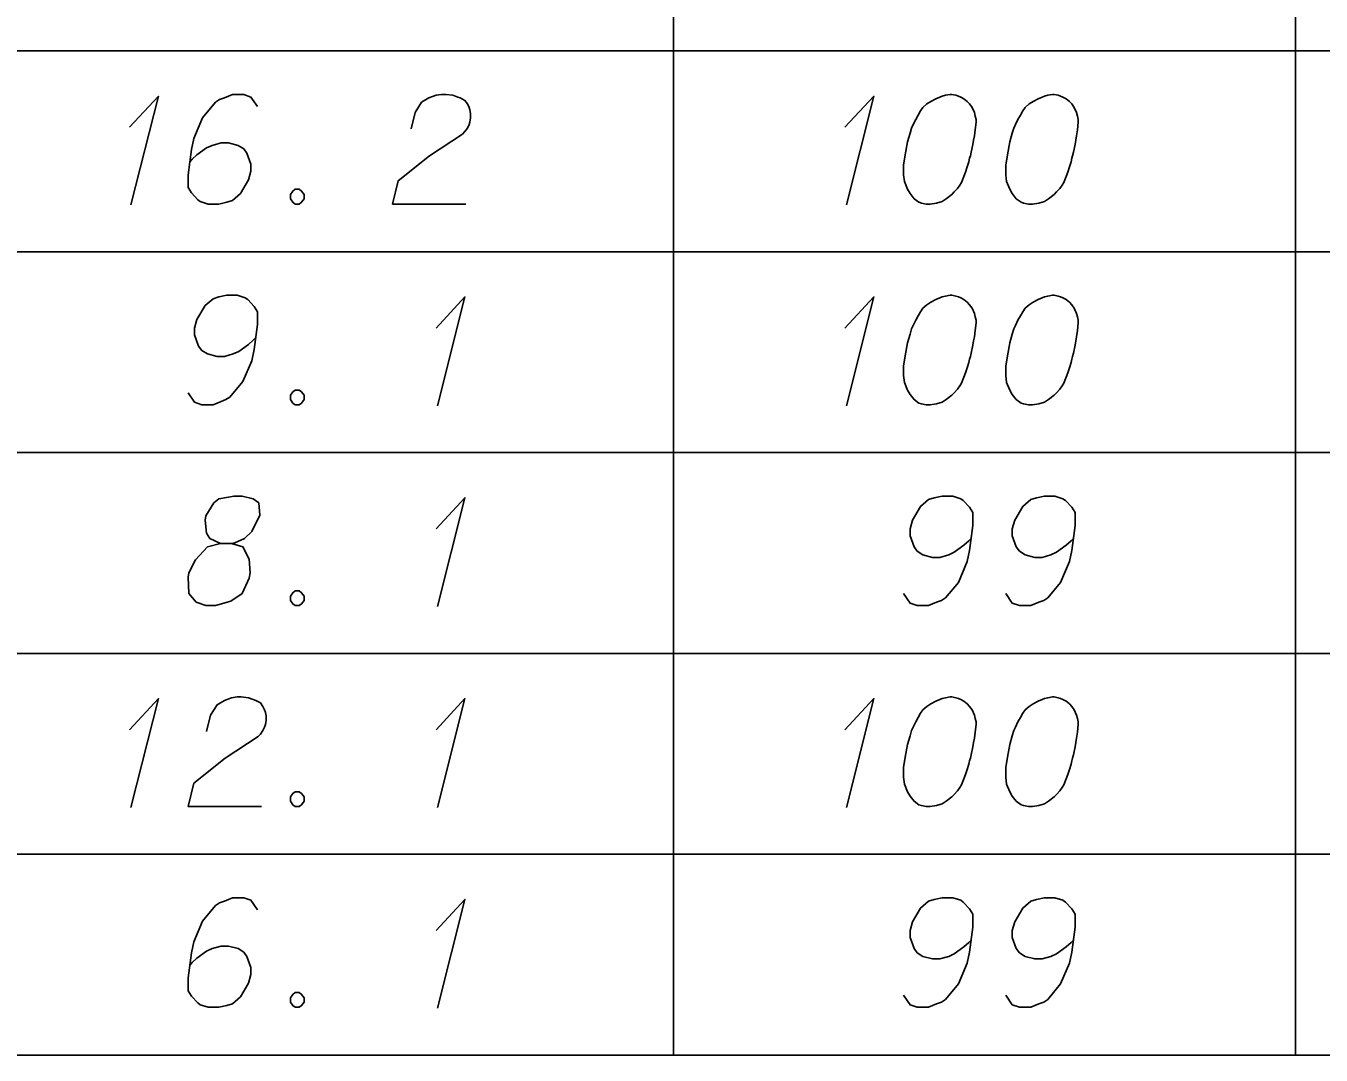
# Model space of a CAD drawing. Extents: x 2074207 to 2076812, y 516372 to 523312.
# Drawn here: x 2076621.8 to 2076678.5, y 517981.7 to 518026.8 of the extents above; entities that cross this region are included whole.
import ezdxf

# ---------------------------------------------------------------- set-up
doc = ezdxf.new("R2010")
doc.units = 0
for name, color, linetype in [('Prop DirtTable_ Soil Test Results - Outline (Major)', 7, 'Continuous'), ('Prop DirtTable_ Soil Test Results - Outline (Minor)', 7, 'Continuous'), ('Prop DirtTable_ Soil Test Results - Tx (Sample Data)', 7, 'Continuous')]:
    doc.layers.add(name, color=color, linetype=linetype)

msp = doc.modelspace()

# ---------------------------------------------------------------- linework, layer by layer
at = {"layer": 'Prop DirtTable_ Soil Test Results - Outline (Major)'}
msp.add_line((2076260.609, 517981.68), (2076811.903, 517981.68), dxfattribs=at)
at = {"layer": 'Prop DirtTable_ Soil Test Results - Outline (Minor)'}
for p, q in [((2076650.154, 518034.48), (2076650.154, 518025.68)), ((2076677.413, 518034.48), (2076677.413, 518025.68)), ((2076260.609, 518025.68), (2076811.903, 518025.68)), ((2076260.609, 518025.68), (2076811.903, 518025.68)), ((2076650.154, 518025.68), (2076650.154, 518016.88)), ((2076677.413, 518025.68), (2076677.413, 518016.88)), ((2076260.609, 518016.88), (2076811.903, 518016.88)), ((2076260.609, 518016.88), (2076811.903, 518016.88)), ((2076650.154, 518016.88), (2076650.154, 518008.08)), ((2076677.413, 518016.88), (2076677.413, 518008.08)), ((2076260.609, 518008.08), (2076811.903, 518008.08)), ((2076260.609, 518008.08), (2076811.903, 518008.08)), ((2076650.154, 518008.08), (2076650.154, 517999.28)), ((2076677.413, 518008.08), (2076677.413, 517999.28)), ((2076260.609, 517999.28), (2076811.903, 517999.28)), ((2076260.609, 517999.28), (2076811.903, 517999.28)), ((2076650.154, 517999.28), (2076650.154, 517990.48)), ((2076677.413, 517999.28), (2076677.413, 517990.48)), ((2076260.609, 517990.48), (2076811.903, 517990.48)), ((2076260.609, 517990.48), (2076811.903, 517990.48)), ((2076650.154, 517990.48), (2076650.154, 517981.68)), ((2076677.413, 517990.48), (2076677.413, 517981.68)), ((2076260.609, 517981.68), (2076811.903, 517981.68))]:
    msp.add_line(p, q, dxfattribs=at)
at = {"layer": 'Prop DirtTable_ Soil Test Results - Tx (Sample Data)'}
for points in [[(2076626.3, 518022.339), (2076627.57, 518023.7), (2076626.371, 518018.937)], [(2076631.909, 518023.246), (2076631.627, 518023.662), (2076631.31, 518023.775), (2076630.816, 518023.775), (2076630.463, 518023.624), (2076630.251, 518023.548), (2076630.075, 518023.435), (2076629.511, 518022.755), (2076629.123, 518021.848), (2076629.017, 518021.356), (2076628.876, 518020.26), (2076628.876, 518019.693), (2076629.017, 518019.466), (2076629.299, 518019.164), (2076629.405, 518019.089), (2076629.758, 518018.975), (2076630.216, 518018.975), (2076630.569, 518019.051), (2076630.816, 518019.126), (2076631.169, 518019.429), (2076631.521, 518020.033), (2076631.627, 518020.411), (2076631.627, 518020.714), (2076631.451, 518021.205), (2076631.31, 518021.394), (2076631.063, 518021.545), (2076630.639, 518021.659), (2076630.322, 518021.659), (2076629.934, 518021.545), (2076629.687, 518021.432), (2076629.264, 518021.129), (2076629.052, 518020.941), (2076628.946, 518020.827)], [(2076638.647, 518022.263), (2076638.823, 518022.981), (2076639.106, 518023.435), (2076639.423, 518023.624), (2076639.74, 518023.737), (2076639.987, 518023.775), (2076640.164, 518023.775), (2076640.481, 518023.737), (2076640.693, 518023.662), (2076640.799, 518023.624), (2076641.01, 518023.511), (2076641.116, 518023.359), (2076641.187, 518023.208), (2076641.222, 518023.095), (2076641.257, 518022.944), (2076641.257, 518022.755), (2076641.222, 518022.566), (2076641.187, 518022.452), (2076641.116, 518022.301), (2076641.01, 518022.15), (2076640.905, 518022.037), (2076639.458, 518021.092), (2076638.083, 518019.996), (2076637.836, 518018.975), (2076641.046, 518018.975)], [(2076657.66, 518022.339), (2076658.93, 518023.7), (2076657.731, 518018.937)], [(2076662.352, 518023.775), (2076662.282, 518023.775), (2076662.07, 518023.737), (2076661.929, 518023.7), (2076661.823, 518023.662), (2076661.647, 518023.586), (2076661.435, 518023.473), (2076661.259, 518023.359), (2076661.082, 518023.208), (2076660.976, 518023.057), (2076660.871, 518022.868), (2076660.765, 518022.679), (2076660.659, 518022.452), (2076660.588, 518022.301), (2076660.518, 518022.074), (2076660.412, 518021.696), (2076660.306, 518021.129), (2076660.236, 518020.676), (2076660.236, 518020.26), (2076660.271, 518019.958), (2076660.412, 518019.618), (2076660.518, 518019.429), (2076660.694, 518019.202), (2076660.906, 518019.051), (2076661.012, 518019.013), (2076661.223, 518018.975), (2076661.4, 518018.975), (2076661.682, 518019.013), (2076661.929, 518019.089), (2076662.105, 518019.202), (2076662.352, 518019.391), (2076662.458, 518019.504), (2076662.599, 518019.655), (2076662.705, 518019.807), (2076662.775, 518019.92), (2076662.846, 518020.109), (2076662.881, 518020.185), (2076662.952, 518020.374), (2076663.022, 518020.6), (2076663.093, 518020.827), (2076663.128, 518020.978), (2076663.163, 518021.092), (2076663.199, 518021.243), (2076663.269, 518021.583), (2076663.305, 518021.772), (2076663.34, 518021.961), (2076663.375, 518022.226), (2076663.41, 518022.566), (2076663.41, 518022.679), (2076663.375, 518022.83), (2076663.34, 518022.981), (2076663.234, 518023.208), (2076663.128, 518023.359), (2076663.022, 518023.473), (2076662.881, 518023.586), (2076662.74, 518023.662), (2076662.634, 518023.7), (2076662.529, 518023.737), (2076662.352, 518023.775)], [(2076666.832, 518023.775), (2076666.762, 518023.775), (2076666.55, 518023.737), (2076666.409, 518023.7), (2076666.303, 518023.662), (2076666.127, 518023.586), (2076665.915, 518023.473), (2076665.739, 518023.359), (2076665.562, 518023.208), (2076665.456, 518023.057), (2076665.351, 518022.868), (2076665.245, 518022.679), (2076665.139, 518022.452), (2076665.068, 518022.301), (2076664.998, 518022.074), (2076664.892, 518021.696), (2076664.786, 518021.129), (2076664.716, 518020.676), (2076664.716, 518020.26), (2076664.751, 518019.958), (2076664.892, 518019.618), (2076664.998, 518019.429), (2076665.174, 518019.202), (2076665.386, 518019.051), (2076665.492, 518019.013), (2076665.703, 518018.975), (2076665.88, 518018.975), (2076666.162, 518019.013), (2076666.409, 518019.089), (2076666.585, 518019.202), (2076666.832, 518019.391), (2076666.938, 518019.504), (2076667.079, 518019.655), (2076667.185, 518019.807), (2076667.255, 518019.92), (2076667.326, 518020.109), (2076667.361, 518020.185), (2076667.432, 518020.374), (2076667.502, 518020.6), (2076667.573, 518020.827), (2076667.608, 518020.978), (2076667.643, 518021.092), (2076667.679, 518021.243), (2076667.749, 518021.583), (2076667.785, 518021.772), (2076667.82, 518021.961), (2076667.855, 518022.226), (2076667.89, 518022.566), (2076667.89, 518022.679), (2076667.855, 518022.83), (2076667.82, 518022.981), (2076667.714, 518023.208), (2076667.608, 518023.359), (2076667.502, 518023.473), (2076667.361, 518023.586), (2076667.22, 518023.662), (2076667.114, 518023.7), (2076667.009, 518023.737), (2076666.832, 518023.775)], [(2076633.567, 518019.618), (2076633.744, 518019.618), (2076633.849, 518019.542), (2076633.955, 518019.391), (2076633.955, 518019.202), (2076633.849, 518019.051), (2076633.744, 518018.975), (2076633.567, 518018.975), (2076633.461, 518019.051), (2076633.356, 518019.202), (2076633.356, 518019.391), (2076633.461, 518019.542), (2076633.567, 518019.618)], [(2076628.876, 518010.704), (2076629.158, 518010.289), (2076629.475, 518010.175), (2076629.969, 518010.175), (2076630.322, 518010.326), (2076630.534, 518010.402), (2076630.71, 518010.515), (2076631.274, 518011.196), (2076631.662, 518012.103), (2076631.768, 518012.594), (2076631.909, 518013.69), (2076631.909, 518014.257), (2076631.768, 518014.484), (2076631.486, 518014.786), (2076631.38, 518014.862), (2076631.027, 518014.975), (2076630.569, 518014.975), (2076630.216, 518014.9), (2076629.969, 518014.824), (2076629.616, 518014.522), (2076629.264, 518013.917), (2076629.158, 518013.539), (2076629.158, 518013.237), (2076629.334, 518012.745), (2076629.475, 518012.556), (2076629.722, 518012.405), (2076630.146, 518012.292), (2076630.463, 518012.292), (2076630.851, 518012.405), (2076631.098, 518012.518), (2076631.521, 518012.821), (2076631.733, 518013.01), (2076631.839, 518013.123)], [(2076639.74, 518013.539), (2076641.01, 518014.9), (2076639.811, 518010.137)], [(2076657.66, 518013.539), (2076658.93, 518014.9), (2076657.731, 518010.137)], [(2076662.352, 518014.975), (2076662.282, 518014.975), (2076662.07, 518014.937), (2076661.929, 518014.9), (2076661.823, 518014.862), (2076661.647, 518014.786), (2076661.435, 518014.673), (2076661.259, 518014.559), (2076661.082, 518014.408), (2076660.976, 518014.257), (2076660.871, 518014.068), (2076660.765, 518013.879), (2076660.659, 518013.652), (2076660.588, 518013.501), (2076660.518, 518013.274), (2076660.412, 518012.896), (2076660.306, 518012.329), (2076660.236, 518011.876), (2076660.236, 518011.46), (2076660.271, 518011.158), (2076660.412, 518010.818), (2076660.518, 518010.629), (2076660.694, 518010.402), (2076660.906, 518010.251), (2076661.012, 518010.213), (2076661.223, 518010.175), (2076661.4, 518010.175), (2076661.682, 518010.213), (2076661.929, 518010.289), (2076662.105, 518010.402), (2076662.352, 518010.591), (2076662.458, 518010.704), (2076662.599, 518010.855), (2076662.705, 518011.007), (2076662.775, 518011.12), (2076662.846, 518011.309), (2076662.881, 518011.385), (2076662.952, 518011.574), (2076663.022, 518011.8), (2076663.093, 518012.027), (2076663.128, 518012.178), (2076663.163, 518012.292), (2076663.199, 518012.443), (2076663.269, 518012.783), (2076663.305, 518012.972), (2076663.34, 518013.161), (2076663.375, 518013.426), (2076663.41, 518013.766), (2076663.41, 518013.879), (2076663.375, 518014.03), (2076663.34, 518014.181), (2076663.234, 518014.408), (2076663.128, 518014.559), (2076663.022, 518014.673), (2076662.881, 518014.786), (2076662.74, 518014.862), (2076662.634, 518014.9), (2076662.529, 518014.937), (2076662.352, 518014.975)], [(2076666.832, 518014.975), (2076666.762, 518014.975), (2076666.55, 518014.937), (2076666.409, 518014.9), (2076666.303, 518014.862), (2076666.127, 518014.786), (2076665.915, 518014.673), (2076665.739, 518014.559), (2076665.562, 518014.408), (2076665.456, 518014.257), (2076665.351, 518014.068), (2076665.245, 518013.879), (2076665.139, 518013.652), (2076665.068, 518013.501), (2076664.998, 518013.274), (2076664.892, 518012.896), (2076664.786, 518012.329), (2076664.716, 518011.876), (2076664.716, 518011.46), (2076664.751, 518011.158), (2076664.892, 518010.818), (2076664.998, 518010.629), (2076665.174, 518010.402), (2076665.386, 518010.251), (2076665.492, 518010.213), (2076665.703, 518010.175), (2076665.88, 518010.175), (2076666.162, 518010.213), (2076666.409, 518010.289), (2076666.585, 518010.402), (2076666.832, 518010.591), (2076666.938, 518010.704), (2076667.079, 518010.855), (2076667.185, 518011.007), (2076667.255, 518011.12), (2076667.326, 518011.309), (2076667.361, 518011.385), (2076667.432, 518011.574), (2076667.502, 518011.8), (2076667.573, 518012.027), (2076667.608, 518012.178), (2076667.643, 518012.292), (2076667.679, 518012.443), (2076667.749, 518012.783), (2076667.785, 518012.972), (2076667.82, 518013.161), (2076667.855, 518013.426), (2076667.89, 518013.766), (2076667.89, 518013.879), (2076667.855, 518014.03), (2076667.82, 518014.181), (2076667.714, 518014.408), (2076667.608, 518014.559), (2076667.502, 518014.673), (2076667.361, 518014.786), (2076667.22, 518014.862), (2076667.114, 518014.9), (2076667.009, 518014.937), (2076666.832, 518014.975)], [(2076633.567, 518010.818), (2076633.744, 518010.818), (2076633.849, 518010.742), (2076633.955, 518010.591), (2076633.955, 518010.402), (2076633.849, 518010.251), (2076633.744, 518010.175), (2076633.567, 518010.175), (2076633.461, 518010.251), (2076633.356, 518010.402), (2076633.356, 518010.591), (2076633.461, 518010.742), (2076633.567, 518010.818)], [(2076630.287, 518004.096), (2076630.78, 518004.096), (2076630.922, 518004.134), (2076631.345, 518004.323), (2076631.662, 518004.626), (2076632.015, 518005.344), (2076631.98, 518005.873), (2076631.733, 518006.062), (2076631.239, 518006.175), (2076630.886, 518006.175), (2076630.216, 518006.062), (2076630.004, 518005.873), (2076629.652, 518005.306), (2076629.616, 518005.117), (2076629.687, 518004.55), (2076629.828, 518004.323), (2076630.287, 518004.096), (2076629.722, 518003.945), (2076629.193, 518003.378), (2076628.911, 518002.811), (2076628.876, 518002.622), (2076628.911, 518001.904), (2076629.228, 518001.526), (2076629.652, 518001.375), (2076630.075, 518001.375), (2076630.745, 518001.564), (2076631.239, 518001.904), (2076631.557, 518002.585), (2076631.592, 518002.811), (2076631.557, 518003.416), (2076631.274, 518003.945), (2076630.78, 518004.096)], [(2076639.74, 518004.739), (2076641.01, 518006.1), (2076639.811, 518001.337)], [(2076660.236, 518001.904), (2076660.518, 518001.489), (2076660.835, 518001.375), (2076661.329, 518001.375), (2076661.682, 518001.526), (2076661.894, 518001.602), (2076662.07, 518001.715), (2076662.634, 518002.396), (2076663.022, 518003.303), (2076663.128, 518003.794), (2076663.269, 518004.89), (2076663.269, 518005.457), (2076663.128, 518005.684), (2076662.846, 518005.986), (2076662.74, 518006.062), (2076662.387, 518006.175), (2076661.929, 518006.175), (2076661.576, 518006.1), (2076661.329, 518006.024), (2076660.976, 518005.722), (2076660.624, 518005.117), (2076660.518, 518004.739), (2076660.518, 518004.437), (2076660.694, 518003.945), (2076660.835, 518003.756), (2076661.082, 518003.605), (2076661.506, 518003.492), (2076661.823, 518003.492), (2076662.211, 518003.605), (2076662.458, 518003.718), (2076662.881, 518004.021), (2076663.093, 518004.21), (2076663.199, 518004.323)], [(2076664.716, 518001.904), (2076664.998, 518001.489), (2076665.315, 518001.375), (2076665.809, 518001.375), (2076666.162, 518001.526), (2076666.374, 518001.602), (2076666.55, 518001.715), (2076667.114, 518002.396), (2076667.502, 518003.303), (2076667.608, 518003.794), (2076667.749, 518004.89), (2076667.749, 518005.457), (2076667.608, 518005.684), (2076667.326, 518005.986), (2076667.22, 518006.062), (2076666.867, 518006.175), (2076666.409, 518006.175), (2076666.056, 518006.1), (2076665.809, 518006.024), (2076665.456, 518005.722), (2076665.104, 518005.117), (2076664.998, 518004.739), (2076664.998, 518004.437), (2076665.174, 518003.945), (2076665.315, 518003.756), (2076665.562, 518003.605), (2076665.986, 518003.492), (2076666.303, 518003.492), (2076666.691, 518003.605), (2076666.938, 518003.718), (2076667.361, 518004.021), (2076667.573, 518004.21), (2076667.679, 518004.323)], [(2076633.567, 518002.018), (2076633.744, 518002.018), (2076633.849, 518001.942), (2076633.955, 518001.791), (2076633.955, 518001.602), (2076633.849, 518001.451), (2076633.744, 518001.375), (2076633.567, 518001.375), (2076633.461, 518001.451), (2076633.356, 518001.602), (2076633.356, 518001.791), (2076633.461, 518001.942), (2076633.567, 518002.018)], [(2076626.3, 517995.939), (2076627.57, 517997.3), (2076626.371, 517992.537)], [(2076629.687, 517995.863), (2076629.863, 517996.581), (2076630.146, 517997.035), (2076630.463, 517997.224), (2076630.78, 517997.337), (2076631.027, 517997.375), (2076631.204, 517997.375), (2076631.521, 517997.337), (2076631.733, 517997.262), (2076631.839, 517997.224), (2076632.05, 517997.111), (2076632.156, 517996.959), (2076632.227, 517996.808), (2076632.262, 517996.695), (2076632.297, 517996.544), (2076632.297, 517996.355), (2076632.262, 517996.166), (2076632.227, 517996.052), (2076632.156, 517995.901), (2076632.05, 517995.75), (2076631.945, 517995.637), (2076630.498, 517994.692), (2076629.123, 517993.596), (2076628.876, 517992.575), (2076632.086, 517992.575)], [(2076639.74, 517995.939), (2076641.01, 517997.3), (2076639.811, 517992.537)], [(2076657.66, 517995.939), (2076658.93, 517997.3), (2076657.731, 517992.537)], [(2076662.352, 517997.375), (2076662.282, 517997.375), (2076662.07, 517997.337), (2076661.929, 517997.3), (2076661.823, 517997.262), (2076661.647, 517997.186), (2076661.435, 517997.073), (2076661.259, 517996.959), (2076661.082, 517996.808), (2076660.976, 517996.657), (2076660.871, 517996.468), (2076660.765, 517996.279), (2076660.659, 517996.052), (2076660.588, 517995.901), (2076660.518, 517995.674), (2076660.412, 517995.296), (2076660.306, 517994.729), (2076660.236, 517994.276), (2076660.236, 517993.86), (2076660.271, 517993.558), (2076660.412, 517993.218), (2076660.518, 517993.029), (2076660.694, 517992.802), (2076660.906, 517992.651), (2076661.012, 517992.613), (2076661.223, 517992.575), (2076661.4, 517992.575), (2076661.682, 517992.613), (2076661.929, 517992.689), (2076662.105, 517992.802), (2076662.352, 517992.991), (2076662.458, 517993.104), (2076662.599, 517993.255), (2076662.705, 517993.407), (2076662.775, 517993.52), (2076662.846, 517993.709), (2076662.881, 517993.785), (2076662.952, 517993.974), (2076663.022, 517994.2), (2076663.093, 517994.427), (2076663.128, 517994.578), (2076663.163, 517994.692), (2076663.199, 517994.843), (2076663.269, 517995.183), (2076663.305, 517995.372), (2076663.34, 517995.561), (2076663.375, 517995.826), (2076663.41, 517996.166), (2076663.41, 517996.279), (2076663.375, 517996.43), (2076663.34, 517996.581), (2076663.234, 517996.808), (2076663.128, 517996.959), (2076663.022, 517997.073), (2076662.881, 517997.186), (2076662.74, 517997.262), (2076662.634, 517997.3), (2076662.529, 517997.337), (2076662.352, 517997.375)], [(2076666.832, 517997.375), (2076666.762, 517997.375), (2076666.55, 517997.337), (2076666.409, 517997.3), (2076666.303, 517997.262), (2076666.127, 517997.186), (2076665.915, 517997.073), (2076665.739, 517996.959), (2076665.562, 517996.808), (2076665.456, 517996.657), (2076665.351, 517996.468), (2076665.245, 517996.279), (2076665.139, 517996.052), (2076665.068, 517995.901), (2076664.998, 517995.674), (2076664.892, 517995.296), (2076664.786, 517994.729), (2076664.716, 517994.276), (2076664.716, 517993.86), (2076664.751, 517993.558), (2076664.892, 517993.218), (2076664.998, 517993.029), (2076665.174, 517992.802), (2076665.386, 517992.651), (2076665.492, 517992.613), (2076665.703, 517992.575), (2076665.88, 517992.575), (2076666.162, 517992.613), (2076666.409, 517992.689), (2076666.585, 517992.802), (2076666.832, 517992.991), (2076666.938, 517993.104), (2076667.079, 517993.255), (2076667.185, 517993.407), (2076667.255, 517993.52), (2076667.326, 517993.709), (2076667.361, 517993.785), (2076667.432, 517993.974), (2076667.502, 517994.2), (2076667.573, 517994.427), (2076667.608, 517994.578), (2076667.643, 517994.692), (2076667.679, 517994.843), (2076667.749, 517995.183), (2076667.785, 517995.372), (2076667.82, 517995.561), (2076667.855, 517995.826), (2076667.89, 517996.166), (2076667.89, 517996.279), (2076667.855, 517996.43), (2076667.82, 517996.581), (2076667.714, 517996.808), (2076667.608, 517996.959), (2076667.502, 517997.073), (2076667.361, 517997.186), (2076667.22, 517997.262), (2076667.114, 517997.3), (2076667.009, 517997.337), (2076666.832, 517997.375)], [(2076633.567, 517993.218), (2076633.744, 517993.218), (2076633.849, 517993.142), (2076633.955, 517992.991), (2076633.955, 517992.802), (2076633.849, 517992.651), (2076633.744, 517992.575), (2076633.567, 517992.575), (2076633.461, 517992.651), (2076633.356, 517992.802), (2076633.356, 517992.991), (2076633.461, 517993.142), (2076633.567, 517993.218)], [(2076631.909, 517988.046), (2076631.627, 517988.462), (2076631.31, 517988.575), (2076630.816, 517988.575), (2076630.463, 517988.424), (2076630.251, 517988.348), (2076630.075, 517988.235), (2076629.511, 517987.555), (2076629.123, 517986.648), (2076629.017, 517986.156), (2076628.876, 517985.06), (2076628.876, 517984.493), (2076629.017, 517984.266), (2076629.299, 517983.964), (2076629.405, 517983.889), (2076629.758, 517983.775), (2076630.216, 517983.775), (2076630.569, 517983.851), (2076630.816, 517983.926), (2076631.169, 517984.229), (2076631.521, 517984.833), (2076631.627, 517985.211), (2076631.627, 517985.514), (2076631.451, 517986.005), (2076631.31, 517986.194), (2076631.063, 517986.345), (2076630.639, 517986.459), (2076630.322, 517986.459), (2076629.934, 517986.345), (2076629.687, 517986.232), (2076629.264, 517985.929), (2076629.052, 517985.741), (2076628.946, 517985.627)], [(2076639.74, 517987.139), (2076641.01, 517988.5), (2076639.811, 517983.737)], [(2076660.236, 517984.304), (2076660.518, 517983.889), (2076660.835, 517983.775), (2076661.329, 517983.775), (2076661.682, 517983.926), (2076661.894, 517984.002), (2076662.07, 517984.115), (2076662.634, 517984.796), (2076663.022, 517985.703), (2076663.128, 517986.194), (2076663.269, 517987.29), (2076663.269, 517987.857), (2076663.128, 517988.084), (2076662.846, 517988.386), (2076662.74, 517988.462), (2076662.387, 517988.575), (2076661.929, 517988.575), (2076661.576, 517988.5), (2076661.329, 517988.424), (2076660.976, 517988.122), (2076660.624, 517987.517), (2076660.518, 517987.139), (2076660.518, 517986.837), (2076660.694, 517986.345), (2076660.835, 517986.156), (2076661.082, 517986.005), (2076661.506, 517985.892), (2076661.823, 517985.892), (2076662.211, 517986.005), (2076662.458, 517986.118), (2076662.881, 517986.421), (2076663.093, 517986.61), (2076663.199, 517986.723)], [(2076664.716, 517984.304), (2076664.998, 517983.889), (2076665.315, 517983.775), (2076665.809, 517983.775), (2076666.162, 517983.926), (2076666.374, 517984.002), (2076666.55, 517984.115), (2076667.114, 517984.796), (2076667.502, 517985.703), (2076667.608, 517986.194), (2076667.749, 517987.29), (2076667.749, 517987.857), (2076667.608, 517988.084), (2076667.326, 517988.386), (2076667.22, 517988.462), (2076666.867, 517988.575), (2076666.409, 517988.575), (2076666.056, 517988.5), (2076665.809, 517988.424), (2076665.456, 517988.122), (2076665.104, 517987.517), (2076664.998, 517987.139), (2076664.998, 517986.837), (2076665.174, 517986.345), (2076665.315, 517986.156), (2076665.562, 517986.005), (2076665.986, 517985.892), (2076666.303, 517985.892), (2076666.691, 517986.005), (2076666.938, 517986.118), (2076667.361, 517986.421), (2076667.573, 517986.61), (2076667.679, 517986.723)], [(2076633.567, 517984.418), (2076633.744, 517984.418), (2076633.849, 517984.342), (2076633.955, 517984.191), (2076633.955, 517984.002), (2076633.849, 517983.851), (2076633.744, 517983.775), (2076633.567, 517983.775), (2076633.461, 517983.851), (2076633.356, 517984.002), (2076633.356, 517984.191), (2076633.461, 517984.342), (2076633.567, 517984.418)]]:
    msp.add_lwpolyline(points, dxfattribs=at)

doc.saveas('drawing.dxf')
